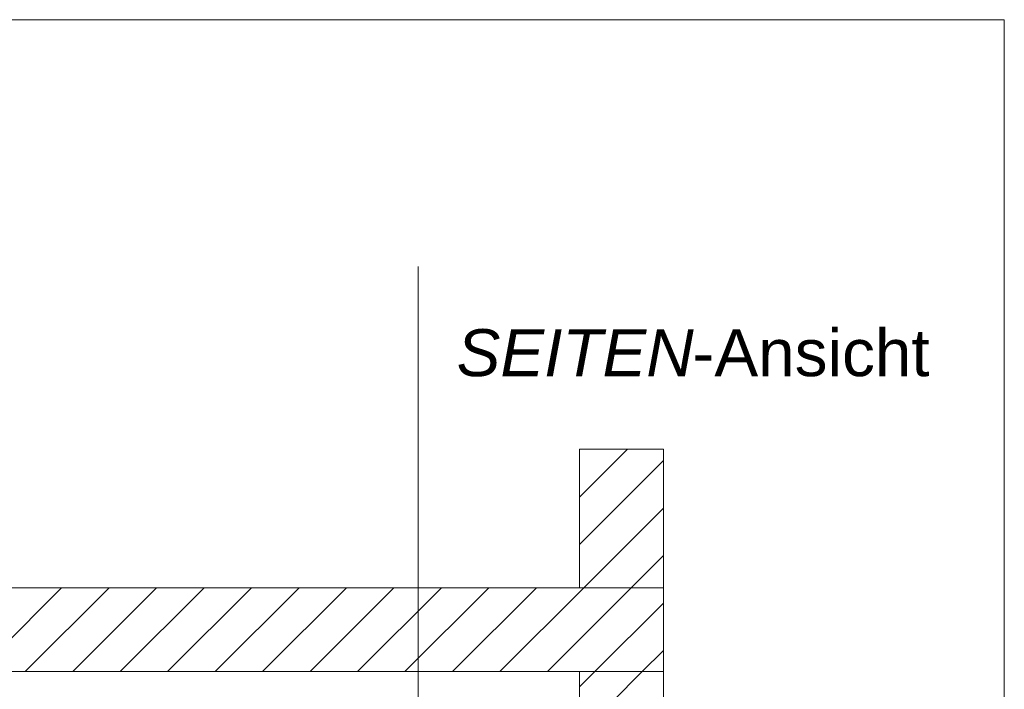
# Model space of a CAD drawing. Extents: x -620 to 3480, y 62 to 1102.
# Tile 269 of 271: x 229 to 258, y 942 to 962. Entities that reach past the tile are written whole.
import ezdxf
from ezdxf.lldxf.tags import DXFTag

# ---------------------------------------------------------------- set-up
doc = ezdxf.new("R2010")
doc.units = 0
doc.layers.get('0').update_dxf_attribs({"lineweight": 13})
doc.layers.add('E_Detail_Beschriftung', color=7, linetype='Continuous', lineweight=13, true_color=0x009900)
doc.layers.add('E_Detail_Wandschraffur', color=7, linetype='Continuous', lineweight=5, true_color=0xc0c0c0)
doc.layers.add('E_Detail_Linie_Text_Bem', color=7, linetype='Continuous', lineweight=13)
doc.styles.get("Standard").update_dxf_attribs({"font": 'ARIALN.TTF'})
tags = doc.linetypes.add('fein_strichliert', pattern=[4, 1, -2, 1]).pattern_tags.tags
tags[8:9] = [DXFTag(74, 4), DXFTag(75, 0), DXFTag(340, '0'), DXFTag(46, 0.0), DXFTag(50, 0.0), DXFTag(44, 0.0), DXFTag(45, 0.0)]
tags[6:7] = [DXFTag(74, 4), DXFTag(75, 0), DXFTag(340, '0'), DXFTag(46, 0.0), DXFTag(50, 0.0), DXFTag(44, 0.0), DXFTag(45, 0.0)]
tags[4:5] = [DXFTag(74, 4), DXFTag(75, 0), DXFTag(340, '0'), DXFTag(46, 0.0), DXFTag(50, 0.0), DXFTag(44, 0.0), DXFTag(45, 0.0)]
tags = doc.linetypes.add('fein_strichliert-A06G9STX8I', pattern=[4, 1, -2, 1]).pattern_tags.tags
tags[8:9] = [DXFTag(74, 4), DXFTag(75, 0), DXFTag(340, '0'), DXFTag(46, 0.0), DXFTag(50, 0.0), DXFTag(44, 0.0), DXFTag(45, 0.0)]
tags[6:7] = [DXFTag(74, 4), DXFTag(75, 0), DXFTag(340, '0'), DXFTag(46, 0.0), DXFTag(50, 0.0), DXFTag(44, 0.0), DXFTag(45, 0.0)]
tags[4:5] = [DXFTag(74, 4), DXFTag(75, 0), DXFTag(340, '0'), DXFTag(46, 0.0), DXFTag(50, 0.0), DXFTag(44, 0.0), DXFTag(45, 0.0)]

# ---------------------------------------------------------------- blocks, each defined once
blk = doc.blocks.new('Referenz-A06G9STY8I')
at = {"layer": 'E_Detail_Linie_Text_Bem', "linetype": 'fein_strichliert-A06G9STX8I', "ltscale": 0.65}
for p, q in [((258.256, 962.133), (195.486, 962.133)), ((258.256, 900.816), (258.256, 962.133)), ((240.793, 901.898), (240.793, 954.777))]:
    blk.add_line(p, q, dxfattribs=at)
at = {"layer": 'E_Detail_Linie_Text_Bem', "linetype": 'Continuous', "ltscale": 0.13}
for p, q in [((245.603, 949.34), (248.103, 949.34)), ((245.603, 945.206), (245.603, 949.34)), ((248.103, 949.34), (248.103, 945.206)), ((248.103, 945.206), (196.776, 945.206)), ((248.103, 945.206), (245.603, 945.206)), ((248.103, 942.706), (248.103, 945.206)), ((196.776, 942.706), (245.603, 942.706)), ((207.168, 942.706), (248.103, 942.706)), ((245.603, 942.706), (248.103, 942.706)), ((245.603, 930.906), (245.603, 942.706)), ((248.103, 942.706), (248.103, 902.706))]:
    blk.add_line(p, q, dxfattribs=at)
at = {"layer": 'E_Detail_Wandschraffur', "linetype": 'ByBlock', "ltscale": 0.13}
for p, q in [((245.603, 947.909), (247.034, 949.34)), ((245.728, 945.206), (248.103, 947.581)), ((229.086, 942.706), (231.586, 945.206)), ((231.914, 942.706), (234.414, 945.206)), ((234.743, 942.706), (237.243, 945.206)), ((237.571, 942.706), (240.071, 945.206)), ((240.399, 942.706), (242.899, 945.206)), ((243.228, 942.706), (245.728, 945.206)), ((246.056, 942.706), (248.103, 944.752)), ((245.603, 942.252), (246.056, 942.706))]:
    blk.add_line(p, q, dxfattribs=at)
at = {"layer": 'E_Detail_Wandschraffur', "linetype": 'fein_strichliert', "ltscale": 0.13}
for p, q in [((245.603, 949.323), (245.62, 949.34)), ((245.603, 946.495), (248.103, 948.995)), ((247.142, 945.206), (248.103, 946.167)), ((227.672, 942.706), (230.172, 945.206)), ((230.5, 942.706), (233, 945.206)), ((233.328, 942.706), (235.828, 945.206)), ((236.157, 942.706), (238.657, 945.206)), ((238.985, 942.706), (241.485, 945.206)), ((241.814, 942.706), (244.314, 945.206)), ((244.642, 942.706), (247.142, 945.206)), ((247.471, 942.706), (248.103, 943.338)), ((246.574, 941.81), (247.471, 942.706))]:
    blk.add_line(p, q, dxfattribs=at)
at = {"layer": 'E_Detail_Beschriftung', "linetype": 'Continuous', "lineweight": -2, "ltscale": 0.25, "char_height": 1.4, "attachment_point": 1}
for s, insert in [('{\\fArial|b0|i1;SEITEN}', (241.938, 952.911)), ('{\\fArial;-Ansicht}', (248.967, 952.911))]:
    blk.add_mtext(s, dxfattribs=dict(at, insert=insert))

msp = doc.modelspace()

# ---------------------------------------------------------------- block references
at = {"color": 8, "lineweight": 25, "ltscale": 0.25, "true_color": 0x808080}
msp.add_blockref('Referenz-A06G9STY8I', (0, 0), dxfattribs=at)

doc.saveas('drawing.dxf')
